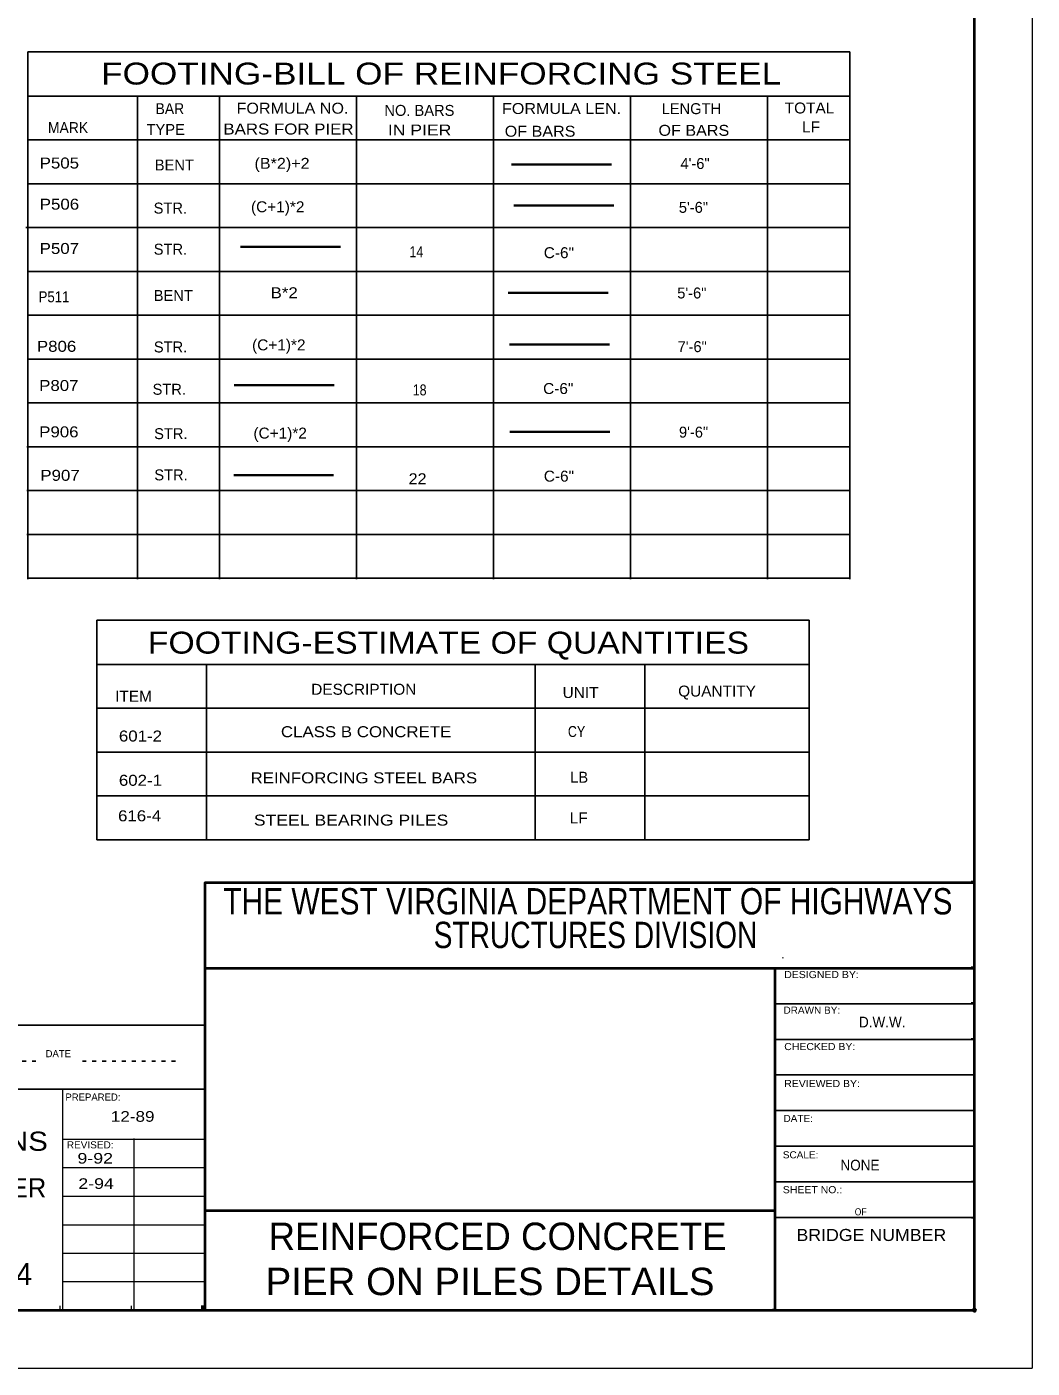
# Model space of a CAD drawing. Extents: x 144 to 252, y 360 to 425.
# Drawn here: x 225.82 to 251.81, y 360.42 to 395.1 of the extents above; entities that cross this region are included whole.
import ezdxf
from ezdxf.enums import TextEntityAlignment as Align

# ---------------------------------------------------------------- set-up
doc = ezdxf.new("R2010")
doc.units = 0
doc.header["$LTSCALE"] = 0.13
doc.header["$PDMODE"] = 32
doc.header["$PDSIZE"] = 0.065
doc.linetypes.add('DOTTED', pattern=[1.5, 0.3, -1.2])
doc.layers.add('1', color=7, linetype='Continuous', lineweight=40)
doc.layers.add('16', color=7, linetype='Continuous', lineweight=13)

msp = doc.modelspace()

# ---------------------------------------------------------------- linework, layer by layer
at = {"layer": '1', "lineweight": 25}
for p, q in [((225.8471, 394.4474), (247.0971, 394.4474)), ((225.8471, 394.4474), (225.8471, 380.8151)), ((247.0971, 394.4474), (247.0971, 380.8151)), ((225.8471, 393.3084), (247.0971, 393.3084)), ((228.6804, 393.3084), (228.6804, 380.8151)), ((230.8054, 393.3084), (230.8054, 380.8151)), ((234.3471, 393.3084), (234.3471, 380.8151)), ((237.8887, 393.3084), (237.8887, 380.8151)), ((241.4304, 393.3084), (241.4304, 380.8151)), ((244.9721, 393.3084), (244.9721, 380.8151)), ((225.8471, 392.1751), (247.0971, 392.1751)), ((225.8471, 391.0417), (247.0971, 391.0417)), ((225.7961, 389.9084), (247.0971, 389.9084)), ((225.8471, 388.7751), (247.0971, 388.7751)), ((225.8471, 387.6418), (247.0971, 387.6418)), ((225.8471, 386.5084), (247.0971, 386.5084)), ((225.8471, 385.3751), (247.0971, 385.3751)), ((225.8216, 384.2417), (247.0971, 384.2417)), ((225.8216, 383.1084), (247.0971, 383.1084)), ((225.8216, 381.9751), (247.0971, 381.9751)), ((225.8754, 380.8417), (247.0971, 380.8417)), ((227.6307, 379.7542), (227.6307, 374.0818)), ((227.6307, 379.7542), (246.0473, 379.7542)), ((246.0473, 379.7542), (246.0473, 374.0818)), ((227.6307, 378.6152), (246.0473, 378.6152)), ((230.464, 378.6152), (230.464, 374.0818)), ((238.964, 378.6152), (238.964, 374.0818)), ((241.7973, 378.6152), (241.7973, 374.0818)), ((227.6307, 377.4818), (246.0473, 377.4818)), ((227.6307, 376.3485), (246.0473, 376.3485)), ((227.6307, 375.2152), (246.0473, 375.2152)), ((227.6307, 374.0818), (246.0473, 374.0818)), ((245.3645, 371.019), (245.3645, 371.036)), ((245.1605, 369.8403), (250.3172, 369.8403)), ((250.2347, 369.8653), (250.3172, 369.8653)), ((245.1605, 368.9195), (250.3172, 368.9195)), ((250.236, 368.9323), (250.3172, 368.9323)), ((245.1605, 367.9987), (250.3172, 367.9987)), ((250.2374, 368.0023), (250.3172, 368.0023)), ((215.6938, 367.6303), (230.4272, 367.6303)), ((245.1605, 367.0778), (250.3172, 367.0778)), ((250.2387, 367.0843), (250.3172, 367.0843)), ((245.1605, 366.157), (250.3172, 366.157)), ((250.2401, 366.1573), (250.3172, 366.1573)), ((245.1605, 365.2362), (250.3172, 365.2362)), ((250.2414, 365.2423), (250.3172, 365.2423)), ((245.1605, 364.3125), (250.3172, 364.3125)), ((250.2428, 364.3063), (250.3172, 364.3063))]:
    msp.add_line(p, q, dxfattribs=at)
at = {"layer": '1', "lineweight": 35}
for p, q in [((238.3518, 391.5367), (240.9358, 391.5367)), ((238.4076, 390.4802), (240.9916, 390.4802)), ((231.3478, 389.4134), (233.9318, 389.4134)), ((238.2681, 388.2177), (240.8521, 388.2177)), ((238.2985, 386.8828), (240.8825, 386.8828)), ((231.1812, 385.8307), (233.7652, 385.8307)), ((238.3082, 384.6247), (240.8922, 384.6247)), ((231.1683, 383.5047), (233.7523, 383.5047))]:
    msp.add_line(p, q, dxfattribs=at)
at = {"layer": '1'}
for p, q in [((250.2301, 372.9943), (250.3172, 372.9943)), ((230.4272, 370.7612), (250.3172, 370.7612)), ((245.1605, 370.7612), (245.1605, 361.9183)), ((250.2333, 370.7803), (250.3172, 370.7803)), ((230.4272, 364.4967), (245.1605, 364.4967)), ((149.8112, 361.9183), (250.3172, 361.9183)), ((230.3642, 361.9183), (230.3642, 362.0364)), ((245.1272, 361.9491), (245.1272, 361.9183))]:
    msp.add_line(p, q, dxfattribs=at)
at = {"layer": '1', "linetype": 'DOTTED', "lineweight": 25}
for p, q in [((217.5083, 368.3578), (226.0588, 368.3578)), ((227.2559, 368.3578), (229.8021, 368.3578))]:
    msp.add_line(p, q, dxfattribs=at)
at = {"layer": '1', "lineweight": 13}
for p, q in [((226.7438, 367.6303), (226.7438, 361.9183)), ((226.7438, 366.3412), (230.4272, 366.3412)), ((228.5855, 366.3582), (228.5855, 361.9183)), ((226.7438, 365.6045), (230.4272, 365.6045)), ((226.7438, 364.8678), (230.4272, 364.8678)), ((226.7438, 364.1283), (230.4272, 364.1283)), ((226.7438, 363.3917), (230.4272, 363.3917)), ((226.7438, 362.655), (230.4272, 362.655)), ((226.6712, 362.0322), (226.6712, 361.9183)), ((228.5162, 362.0342), (228.5162, 361.9183)), ((143.8112, 360.4183), (251.8112, 360.4183))]:
    msp.add_line(p, q, dxfattribs=at)
at = {"layer": '1'}
for points in [[(250.3172, 361.9183), (250.3172, 423.9913), (149.8112, 423.9913), (149.8112, 361.9183), (230.3642, 361.9183)], [(230.4272, 361.9183), (230.4272, 372.9712), (250.3172, 372.9712)]]:
    msp.add_lwpolyline(points, dxfattribs=at)
at = {"layer": '1', "lineweight": 25}
msp.add_lwpolyline([(215.6938, 361.9183), (215.6938, 369.2878), (230.4272, 369.2878)], dxfattribs=at)
at = {"layer": '1'}
msp.add_point((250.3172, 361.9183), dxfattribs=at)
at = {"layer": '16'}
msp.add_line((251.8112, 425.4823), (251.8112, 360.4183), dxfattribs=at)

# ---------------------------------------------------------------- texts
at = {"layer": '1'}
for s, height, width, p in [('FOOTING-BILL OF REINFORCING STEEL', 0.5667, 1.2, (227.7396, 393.6059)), ('BAR', 0.2833, 0.95, (229.1479, 392.8409)), ('FORMULA NO.', 0.2833, 1.1, (231.2417, 392.8522)), ('FORMULA LEN.', 0.2833, 1.1, (238.1041, 392.8438)), ('TOTAL', 0.2833, 1.05, (245.4141, 392.8579)), ('MARK', 0.2833, 0.95, (226.3656, 392.3508)), ('BARS FOR PIER', 0.2833, 1.15, (230.9017, 392.3139)), ('LF', 0.2833, 1.05, (245.8618, 392.3678)), ('IN PIER', 0.2833, 1.2, (235.1546, 392.2884)), ('OF BARS', 0.2833, 1.1, (238.1749, 392.2572)), ('OF BARS', 0.2833, 1.1, (242.1501, 392.2799)), ('P505', 0.2833, 1.15, (226.1524, 391.4347)), ('(B*2)+2', 0.2833, 1.1, (231.7058, 391.4268)), ('P506', 0.2833, 1.15, (226.1548, 390.3708)), ('P507', 0.2833, 1.15, (226.1524, 389.2262)), ('14', 0.2833, 0.85, (235.7127, 389.1417)), ('C-6"', 0.2833, 1.05, (239.1844, 389.1165)), ('P511', 0.2833, 0.9, (226.1246, 387.9761)), ('B*2', 0.2833, 1.15, (232.122, 388.081)), ('P806', 0.2833, 1.15, (226.0809, 386.6961)), ('P807', 0.2833, 1.15, (226.1392, 385.6832)), ('18', 0.2833, 0.85, (235.7962, 385.5687)), ('C-6"', 0.2833, 1.05, (239.1678, 385.6047)), ('P906', 0.2833, 1.15, (226.1396, 384.4847)), ('P907', 0.2833, 1.15, (226.1694, 383.3605)), ('22', 0.2833, 1.1, (235.6903, 383.2716)), ('C-6"', 0.2833, 1.05, (239.1853, 383.3392)), ('FOOTING-ESTIMATE OF QUANTITIES', 0.5667, 1.15, (228.9497, 378.8928)), ('DESCRIPTION', 0.2833, 1.05, (233.1721, 377.829)), ('UNIT', 0.2833, 1.05, (239.6723, 377.7453)), ('QUANTITY', 0.2833, 1.05, (242.6587, 377.7822)), ('ITEM', 0.2833, 1.05, (228.1038, 377.649)), ('CLASS B CONCRETE', 0.2833, 1.15, (232.3887, 376.7321)), ('CY', 0.2833, 0.85, (239.8083, 376.7367)), ('601-2', 0.2833, 1.15, (228.2002, 376.6205)), ('602-1', 0.2833, 1.15, (228.2002, 375.4758)), ('REINFORCING STEEL BARS', 0.2833, 1.15, (231.6044, 375.5387)), ('616-4', 0.2833, 1.15, (228.1784, 374.558)), ('DESIGNED BY:', 0.1842, 1.1, (245.4013, 370.5033)), ('DRAWN BY:', 0.1842, 1.05, (245.3815, 369.5825)), ('CHECKED BY:', 0.1842, 1.1, (245.4013, 368.6418)), ('REVIEWED BY:', 0.1842, 1.1, (245.4013, 367.6842)), ('DATE:', 0.1842, 1.05, (245.3815, 366.7832)), ('STANDARD BRIDGE PLANS', 0.4958, 1.15, (216.3228, 366.038)), ('REVISED:', 0.1842, 1.05, (226.8543, 366.1003)), ('SCALE:', 0.1842, 1.05, (245.3645, 365.8425)), ('NONE', 0.2748, 0.95, (246.8548, 365.5308)), ('SHEET NO.:', 0.1842, 1.1, (245.3645, 364.9415)), ('OF', 0.1842, 0.9, (247.2232, 364.3692)), ('PIER ON PILES DETAILS', 0.7083, 1.05, (231.9924, 362.3065))]:
    msp.add_text(s, height=height, dxfattribs=dict(at, width=width)).set_placement(p)
for s, height, p in [('NO. BARS', 0.2833, (235.0639, 392.7956)), ('LENGTH', 0.2833, (242.2322, 392.8409)), ('TYPE', 0.2833, (228.9156, 392.3026)), ('BENT', 0.2833, (229.1293, 391.384)), ('4\'-6"', 0.2833, (242.7187, 391.422)), ('STR.', 0.2833, (229.0987, 390.2701)), ('5\'-6"', 0.2833, (242.677, 390.2886)), ('STR.', 0.2833, (229.1015, 389.2068)), ('BENT', 0.2833, (229.1015, 388.0091)), ('5\'-6"', 0.2833, (242.6349, 388.0749)), ('STR.', 0.2833, (229.1033, 386.6795)), ('7\'-6"', 0.2833, (242.6449, 386.6875)), ('STR.', 0.2833, (229.0708, 385.5854)), ('STR.', 0.2833, (229.1112, 384.4379)), ('9\'-6"', 0.2833, (242.6799, 384.4772)), ('STR.', 0.2833, (229.1161, 383.3718)), ('LB', 0.2833, (239.8678, 375.5552)), ('DATE', 0.1842, (226.305, 368.4577)), ('PREPARED:', 0.1842, (226.8175, 367.3357)), ('REINFORCED CONCRETE PIER', 0.4958, (216.303, 364.8338)), ('REINFORCED CONCRETE', 0.7083, (232.0705, 363.4738)), ('STANDARD SHEET BR-PP4', 0.5667, (216.1018, 362.5672))]:
    msp.add_text(s, height=height, dxfattribs=at).set_placement(p)
for s, height, width, p in [('(C+1)*2', 0.2833, 1.05, (232.3063, 390.3035)), ('(C+1)*2', 0.2833, 1.05, (232.3342, 386.7333)), ('(C+1)*2', 0.2833, 1.05, (232.3693, 384.4526)), ('STEEL BEARING PILES', 0.2833, 1.2, (234.2032, 374.4465)), ('LF', 0.2833, 1.05, (240.0885, 374.5023)), ('THE WEST VIRGINIA DEPARTMENT OF HIGHWAYS', 0.68, 0.85, (240.3257, 372.1495)), ('STRUCTURES DIVISION', 0.68, 0.8, (240.5219, 371.2797)), ('BRIDGE NUMBER', 0.3116, 1.1, (247.6535, 363.7062))]:
    msp.add_text(s, height=height, dxfattribs=dict(at, width=width)).set_placement(p, align=Align.CENTER)
at = {"layer": '16'}
for s, width, p in [('D.W.W.', 0.95, (247.935, 369.2297)), ('12-89', 1.2, (228.5562, 366.7892)), ('9-92', 1.25, (227.5881, 365.7071)), ('2-94', 1.25, (227.6106, 365.0532))]:
    msp.add_text(s, height=0.2748, dxfattribs=dict(at, width=width)).set_placement(p, align=Align.CENTER)

doc.saveas('drawing.dxf')
